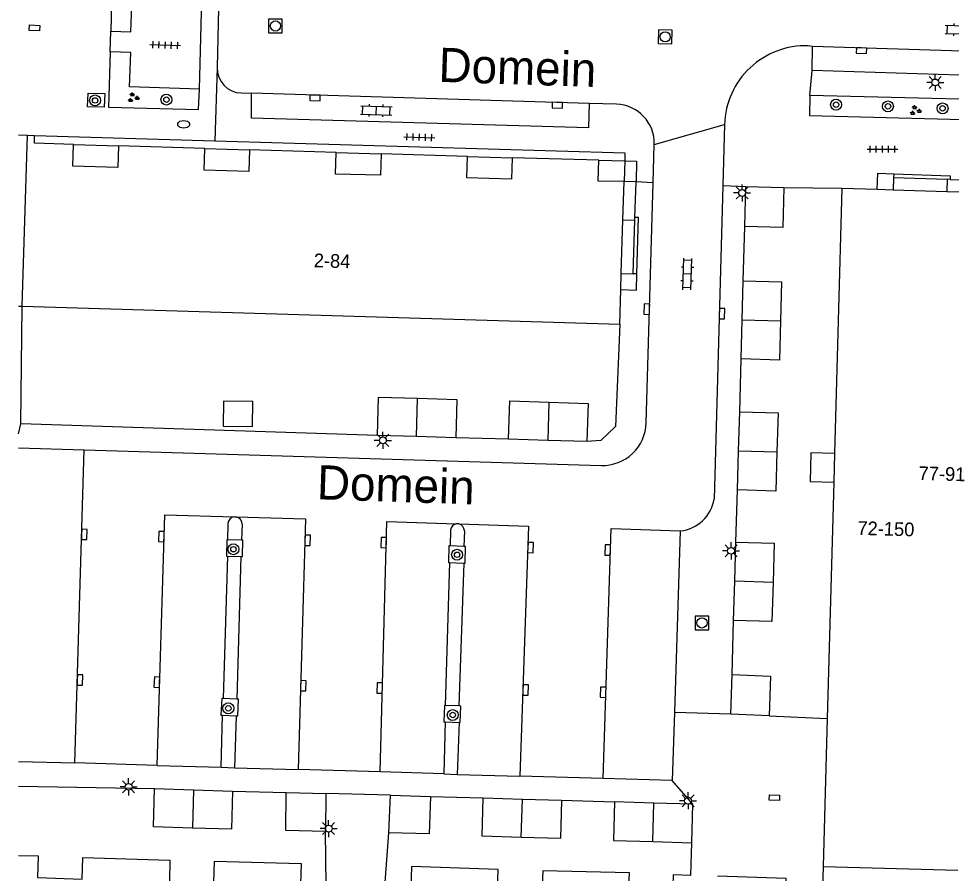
# Model space of a CAD drawing. Extents: x 132998 to 136004, y 396998 to 398512.
# Drawn here: x 133000 to 133068.2, y 398034 to 398096.5 of the extents above; entities that cross this region are included whole.
import ezdxf

# ---------------------------------------------------------------- set-up
doc = ezdxf.new("R2010")
doc.units = 0
for name, color, linetype in [('gg-afsc-hekwerk', 7, 'Continuous'), ('gg-afsc-muur', 7, 'Continuous'), ('gg-anno-huisnummerreeks BGT', 7, 'Continuous'), ('gg-anno-openbare ruimte label', 7, 'Continuous'), ('gg-bbg-bijgebouw', 7, 'Continuous'), ('gg-bbg-hoofdgebouw', 7, 'Continuous'), ('gg-bbg-luifel en loopbrug', 7, 'Continuous'), ('gg-bbg-onder overbouw', 7, 'Continuous'), ('gg-bbg-pand overbouw', 7, 'Continuous'), ('gg-bbg-tussenscheiding', 7, 'Continuous'), ('gg-knt-trap', 7, 'Continuous'), ('gg-knt-verharding', 7, 'Continuous'), ('gg-knt-verharding nz', 7, 'Continuous'), ('gt-grn-weggrens', 7, 'Continuous'), ('gt-symb-boom', 7, 'Continuous'), ('gt-symb-brandkraan', 7, 'Continuous'), ('gt-symb-groenvak', 7, 'Continuous'), ('gt-symb-klinker verharding', 7, 'Continuous'), ('gt-symb-kolk', 7, 'Continuous'), ('gt-symb-kolk center center', 7, 'Continuous'), ('gt-symb-lichtmast', 7, 'Continuous'), ('gt-symb-rioolschacht', 7, 'Continuous'), ('gt-symb-tegel verharding', 7, 'Continuous')]:
    doc.layers.add(name, color=color, linetype=linetype)

# ---------------------------------------------------------------- blocks, each defined once
blk = doc.blocks.new('gt0-KL1')
at = {"layer": 'gt-symb-klinker verharding'}
for p, q in [((-1.15, 0.3), (1.15, 0.3)), ((-1, -0.3), (-1, 0.3)), ((-0.5, 0.3), (-0.5, 0.45)), ((0, -0.3), (0, 0.3)), ((0.5, 0.3), (0.5, 0.45)), ((1, -0.3), (1, 0.3)), ((-1.15, -0.3), (1.15, -0.3)), ((-0.5, -0.45), (-0.5, -0.3)), ((0.5, -0.45), (0.5, -0.3))]:
    blk.add_line(p, q, dxfattribs=at)
blk = doc.blocks.new('gt0-KOLK')
at = {"layer": 'gt-symb-kolk'}
blk.add_lwpolyline([(0, 0), (0.375, 0), (0.375, 0.4), (-0.375, 0.4), (-0.375, 0), (0, 0)], dxfattribs=at)
blk = doc.blocks.new('gt0-RS')
at = {"layer": 'gt-symb-rioolschacht'}
blk.add_lwpolyline([(-0.5, -0.5), (0.5, -0.5), (0.5, 0.5), (-0.5, 0.5)], close=True, dxfattribs=at)
blk.add_circle((0, 0), 0.375, dxfattribs=at)
blk = doc.blocks.new('gt0-TEG1')
at = {"layer": 'gt-symb-tegel verharding'}
for p, q in [((-1.125, 0), (1.125, 0)), ((-0.9, -0.25), (-0.9, 0.25)), ((-0.45, -0.25), (-0.45, 0.25)), ((0, -0.25), (0, 0.25)), ((0.45, -0.25), (0.45, 0.25)), ((0.9, -0.25), (0.9, 0.25))]:
    blk.add_line(p, q, dxfattribs=at)
blk = doc.blocks.new('gt0-BR')
at = {"layer": 'gt-symb-brandkraan'}
for centre, radius, start, end in [((-0.244, 0), 0.206, 107.56694, 252.43307), ((0.599, -2.664), 3, 106.89205, 107.56694), ((0, -0.691), 0.938, 73.10799, 106.89205), ((-0.599, -2.664), 3, 72.43309, 73.10799), ((0.244, 0), 0.206, 287.56695, 72.43309), ((0.599, 2.664), 3, 252.43307, 253.10797), ((0, 0.691), 0.938, 253.10797, 286.89206), ((-0.599, 2.664), 3, 286.89206, 287.56695)]:
    blk.add_arc(centre, radius, start, end, dxfattribs=at)
blk = doc.blocks.new('gt0-BOOM')
at = {"layer": 'gt-symb-boom'}
for radius in [0.4, 0.2]:
    blk.add_circle((0, 0), radius, dxfattribs=at)
blk = doc.blocks.new('gt0-GRVAK')
at = {"layer": 'gt-symb-groenvak'}
for p, q in [((-0.11, 0.189), (-0.228, 0.24)), ((-0.182, 0.153), (0.088, 0.153)), ((-0.091, 0.211), (-0.156, 0.322)), ((-0.047, 0.214), (-0.047, 0.393)), ((-0.004, 0.211), (0.061, 0.322)), ((0.015, 0.189), (0.133, 0.24)), ((0.262, -0.052), (0.197, 0.059)), ((0.305, -0.049), (0.305, 0.13)), ((0.349, -0.052), (0.414, 0.059)), ((-0.245, -0.228), (-0.363, -0.177)), ((-0.318, -0.264), (-0.047, -0.264)), ((-0.226, -0.206), (-0.291, -0.095)), ((-0.183, -0.203), (-0.183, -0.024)), ((-0.139, -0.206), (-0.074, -0.095)), ((-0.12, -0.228), (-0.002, -0.177)), ((0.243, -0.074), (0.125, -0.023)), ((0.17, -0.11), (0.441, -0.11)), ((0.368, -0.074), (0.486, -0.023))]:
    blk.add_line(p, q, dxfattribs=at)
blk = doc.blocks.new('gt0-LMAST')
at = {"layer": 'gt-symb-lichtmast'}
for p, q in [((-0.182, 0.173), (-0.447, 0.438)), ((-0.005, 0.246), (-0.005, 0.621)), ((0.172, 0.173), (0.437, 0.438)), ((-0.255, -0.004), (-0.63, -0.004)), ((-0.182, -0.181), (-0.447, -0.446)), ((-0.005, -0.254), (-0.005, -0.629)), ((0.437, -0.446), (0.172, -0.181)), ((0.245, -0.004), (0.62, -0.004))]:
    blk.add_line(p, q, dxfattribs=at)
blk.add_circle((-0.005, -0.004), 0.25, dxfattribs=at)
blk = doc.blocks.new('gt0-KOLKCC')
at = {"layer": 'gt-symb-kolk center center'}
blk.add_lwpolyline([(-0.375, 0.2), (0.375, 0.2), (0.375, -0.2), (-0.375, -0.2)], close=True, dxfattribs=at)

msp = doc.modelspace()

# ---------------------------------------------------------------- linework, layer by layer
at = {"layer": 'gg-afsc-hekwerk'}
for p, q in [((133067.871, 398084.767), (133067.843, 398083.877)), ((133044.167, 398081.802), (133045.044, 398081.776))]:
    msp.add_line(p, q, dxfattribs=at)
for points in [[(133062.761, 398084.038), (133062.798, 398085.213), (133063.962, 398085.173)], [(133044.015, 398076.702), (133045.159, 398076.668), (133045.195, 398077.847)]]:
    msp.add_lwpolyline(points, dxfattribs=at)
at = {"layer": 'gg-afsc-muur'}
for p, q in [((133063.962, 398085.173), (133063.953, 398084.903)), ((133063.953, 398084.903), (133067.871, 398084.767)), ((133068.081, 398084.76), (133067.871, 398084.767)), ((133044.925, 398077.855), (133045.044, 398081.776)), ((133045.044, 398081.776), (133045.05, 398081.986)), ((133045.195, 398077.847), (133044.925, 398077.855))]:
    msp.add_line(p, q, dxfattribs=at)
for points in [[(133063.962, 398085.173), (133068.09, 398085.03), (133068.081, 398084.76)], [(133045.195, 398077.847), (133045.32, 398081.978), (133045.05, 398081.986)]]:
    msp.add_lwpolyline(points, dxfattribs=at)
at = {"layer": 'gg-bbg-bijgebouw'}
for p, q in [((133053.07, 398081.32), (133053.15, 398084.24)), ((133053.15, 398084.24), (133055.93, 398084.17)), ((133052.885, 398074.49), (133052.96, 398077.35)), ((133052.81, 398071.63), (133052.885, 398074.49)), ((133052.63, 398064.91), (133052.71, 398067.77)), ((133029.09, 398065.95), (133026.23, 398066.03)), ((133031.95, 398065.87), (133029.09, 398065.95)), ((133038.675, 398065.67), (133035.81, 398065.76)), ((133041.54, 398065.58), (133038.675, 398065.67)), ((133052.55, 398062.05), (133052.63, 398064.91)), ((133052.345, 398055.37), (133052.43, 398058.23)), ((133052.26, 398052.51), (133052.345, 398055.37)), ((133052.06, 398045.64), (133052.15, 398048.54)), ((133054.85, 398045.52), (133052.06, 398045.64)), ((133009.93, 398040.21), (133012.785, 398040.12)), ((133012.785, 398040.12), (133015.64, 398040.03)), ((133019.55, 398039.93), (133022.46, 398039.85)), ((133022.46, 398039.85), (133022.43, 398037.07)), ((133027.06, 398036.96), (133027.17, 398039.72)), ((133027.17, 398039.72), (133030.1, 398039.64)), ((133033.95, 398039.52), (133036.82, 398039.435)), ((133036.82, 398039.435), (133039.69, 398039.35)), ((133046.42, 398039.145), (133043.56, 398039.23)), ((133049.28, 398039.06), (133046.42, 398039.145)), ((133049.2, 398036.251), (133049.28, 398039.06)), ((133046.345, 398036.336), (133049.2, 398036.251))]:
    msp.add_line(p, q, dxfattribs=at)
for points in [[(133055.93, 398084.17), (133055.85, 398081.251), (133053.07, 398081.32)], [(133052.96, 398077.35), (133055.76, 398077.28), (133055.685, 398074.415)], [(133055.685, 398074.415), (133055.61, 398071.55), (133052.81, 398071.63)], [(133026.23, 398066.03), (133026.3, 398068.83), (133029.16, 398068.75)], [(133029.16, 398068.75), (133032.02, 398068.67), (133031.95, 398065.87)], [(133035.81, 398065.76), (133035.9, 398068.56), (133038.76, 398068.47)], [(133038.76, 398068.47), (133041.62, 398068.38), (133041.54, 398065.58)], [(133052.71, 398067.77), (133055.51, 398067.69), (133055.43, 398064.83)], [(133055.43, 398064.83), (133055.35, 398061.97), (133052.55, 398062.05)], [(133052.43, 398058.23), (133055.23, 398058.15), (133055.145, 398055.29)], [(133055.145, 398055.29), (133055.06, 398052.43), (133052.26, 398052.51)], [(133052.15, 398048.54), (133054.95, 398048.42), (133054.85, 398045.52)], [(133012.706, 398037.32), (133009.85, 398037.41), (133009.93, 398040.21)], [(133015.64, 398040.03), (133015.561, 398037.23), (133012.706, 398037.32)], [(133022.43, 398037.07), (133019.52, 398037.14), (133019.55, 398039.93)], [(133030.1, 398039.64), (133030.001, 398036.89), (133027.06, 398036.96)], [(133036.735, 398036.635), (133033.87, 398036.72), (133033.95, 398039.52)], [(133039.69, 398039.35), (133039.6, 398036.55), (133036.735, 398036.635)], [(133043.56, 398039.23), (133043.49, 398036.42), (133046.345, 398036.336)]]:
    msp.add_lwpolyline(points, dxfattribs=at)
at = {"layer": 'gg-bbg-hoofdgebouw'}
for p, q in [((133000.25, 398075.48), (133000.64, 398088)), ((133000.64, 398088), (133001.16, 398087.98)), ((133013.6, 398087.01), (133007.3, 398087.21)), ((133023.2, 398086.73), (133016.88, 398086.92)), ((133032.8, 398086.44), (133026.5, 398086.64)), ((133042.41, 398086.17), (133036.08, 398086.34)), ((133044.167, 398081.802), (133044.25, 398084.61)), ((133060.18, 398084.12), (133059.639, 398064.71)), ((133060.18, 398084.12), (133062.761, 398084.038)), ((133062.761, 398084.038), (133063.924, 398084.001)), ((133063.924, 398084.001), (133067.843, 398083.877)), ((133067.843, 398083.877), (133070.683, 398083.787)), ((133044.05, 398077.881), (133044.167, 398081.802)), ((133044.015, 398076.702), (133044.05, 398077.881)), ((133043.94, 398074.17), (133044.015, 398076.702)), ((133000.25, 398075.48), (133043.94, 398074.17)), ((133059.639, 398064.71), (133059.581, 398062.608)), ((133059.581, 398062.608), (133059.099, 398045.33)), ((133059.099, 398045.33), (133058.798, 398034.514))]:
    msp.add_line(p, q, dxfattribs=at)
for points in [[(133004.01, 398087.31), (133001.17, 398087.41), (133001.16, 398087.98)], [(133000, 398035.319), (133001.42, 398035.281), (133001.37, 398033.7), (133004.64, 398033.59), (133004.69, 398035.16), (133011.06, 398034.98), (133011.02, 398033.41), (133014.26, 398033.33), (133014.311, 398034.89), (133020.65, 398034.73), (133020.61, 398033.21), (133022.48, 398033.14)], [(133049.13, 398033.861), (133047.85, 398033.901), (133047.79, 398032.35), (133044.58, 398032.49), (133044.65, 398034.04), (133038.31, 398034.181), (133038.25, 398032.6), (133034.99, 398032.73), (133035.05, 398034.3), (133028.72, 398034.5), (133028.67, 398032.92), (133026.76, 398033.02)], [(133058.798, 398034.514), (133058.73, 398032.07), (133056.05, 398032.16), (133056.11, 398033.64), (133051.076, 398033.799)]]:
    msp.add_lwpolyline(points, dxfattribs=at)
at = {"layer": 'gg-bbg-luifel en loopbrug'}
for points in [[(133017.097, 398066.683), (133017.118, 398068.516), (133014.967, 398068.541), (133014.946, 398066.708), (133017.097, 398066.683)], [(133059.639, 398064.71), (133057.917, 398064.759), (133057.858, 398062.657), (133059.581, 398062.608)]]:
    msp.add_lwpolyline(points, dxfattribs=at)
at = {"layer": 'gg-bbg-onder overbouw'}
for points in [[(133007.3, 398087.21), (133007.25, 398085.63), (133003.96, 398085.73), (133004.01, 398087.31)], [(133016.88, 398086.92), (133016.83, 398085.35), (133013.55, 398085.44), (133013.6, 398087.01)], [(133026.5, 398086.64), (133026.46, 398085.06), (133023.16, 398085.14), (133023.2, 398086.73)], [(133036.08, 398086.34), (133036.03, 398084.77), (133032.75, 398084.88), (133032.8, 398086.44)], [(133044.25, 398084.61), (133042.371, 398084.63), (133042.41, 398086.17)]]:
    msp.add_lwpolyline(points, dxfattribs=at)
at = {"layer": 'gg-bbg-pand overbouw'}
for p, q in [((133004.01, 398087.31), (133007.3, 398087.21)), ((133013.6, 398087.01), (133016.88, 398086.92)), ((133023.2, 398086.73), (133026.5, 398086.64)), ((133032.8, 398086.44), (133036.08, 398086.34)), ((133042.41, 398086.17), (133044.301, 398086.113)), ((133045.129, 398084.583), (133044.25, 398084.61))]:
    msp.add_line(p, q, dxfattribs=at)
msp.add_lwpolyline([(133044.301, 398086.113), (133045.174, 398086.086), (133045.129, 398084.583)], dxfattribs=at)
at = {"layer": 'gg-bbg-tussenscheiding'}
for p, q in [((133052.885, 398074.49), (133055.685, 398074.415)), ((133029.09, 398065.95), (133029.16, 398068.75)), ((133038.76, 398068.47), (133038.675, 398065.67)), ((133052.63, 398064.91), (133055.43, 398064.83)), ((133055.145, 398055.29), (133052.345, 398055.37)), ((133012.785, 398040.12), (133012.706, 398037.32)), ((133036.735, 398036.635), (133036.82, 398039.435)), ((133046.345, 398036.336), (133046.42, 398039.145)), ((133058.798, 398034.514), (133068.65, 398034.24))]:
    msp.add_line(p, q, dxfattribs=at)
at = {"layer": 'gg-knt-trap'}
for p, q in [((133045.05, 398081.986), (133045.129, 398084.583)), ((133063.953, 398084.903), (133063.924, 398084.001)), ((133068.081, 398084.76), (133070.711, 398084.668)), ((133044.05, 398077.881), (133044.925, 398077.855))]:
    msp.add_line(p, q, dxfattribs=at)
at = {"layer": 'gg-knt-verharding'}
for p, q in [((133014.62, 398097.281), (133014.512, 398092.937)), ((133006.736, 398095.602), (133008.207, 398095.556)), ((133008.195, 398094.035), (133006.691, 398094.093)), ((133058.031, 398094.489), (133057.703, 398094.53)), ((133058.001, 398092.714), (133058.031, 398094.489)), ((133016.269, 398091.081), (133017.028, 398091.058)), ((133073.724, 398090.491), (133057.84, 398090.908)), ((133043.69, 398090.262), (133041.704, 398090.321)), ((133051.604, 398088.786), (133051.479, 398084.309)), ((133001.16, 398087.98), (133014.344, 398087.592)), ((133046.383, 398084.521), (133046.464, 398087.321)), ((133044.301, 398086.113), (133044.25, 398084.61)), ((133045.875, 398066.946), (133046.383, 398084.521)), ((133051.479, 398084.309), (133050.838, 398061.381)), ((133055.93, 398084.17), (133060.18, 398084.12)), ((133052.96, 398077.35), (133053.07, 398081.32)), ((133000.15, 398066.88), (133000.25, 398075.48)), ((133052.71, 398067.77), (133052.81, 398071.63)), ((133026.23, 398066.03), (133000.15, 398066.88)), ((133035.81, 398065.76), (133031.95, 398065.87)), ((133000, 398065.128), (133004.79, 398064.987)), ((133004.79, 398064.987), (133042.58, 398063.841)), ((133052.43, 398058.23), (133052.55, 398062.05)), ((133015.767, 398060.082), (133015.897, 398060.074)), ((133015.299, 398059.6), (133015.271, 398058.391)), ((133016.326, 398059.535), (133016.299, 398058.368)), ((133031.571, 398059.118), (133031.536, 398057.951)), ((133032.584, 398059.064), (133032.55, 398057.921)), ((133048.364, 398059.057), (133047.94, 398045.768)), ((133016.299, 398058.368), (133015.271, 398058.391)), ((133032.55, 398057.921), (133031.536, 398057.951)), ((133015.259, 398057.211), (133014.939, 398046.785)), ((133015.259, 398057.211), (133016.248, 398057.186)), ((133016.248, 398057.186), (133015.94, 398046.745)), ((133031.495, 398056.732), (133031.179, 398046.289)), ((133031.495, 398056.732), (133032.531, 398056.701)), ((133032.531, 398056.701), (133032.183, 398046.248)), ((133052.15, 398048.54), (133052.26, 398052.51)), ((133015.94, 398046.745), (133014.939, 398046.785)), ((133032.183, 398046.248), (133031.179, 398046.289)), ((133047.94, 398045.768), (133047.781, 398040.802)), ((133014.799, 398041.781), (133014.905, 398045.566)), ((133014.905, 398045.566), (133015.894, 398045.526)), ((133015.894, 398045.526), (133015.787, 398041.732)), ((133031.171, 398045.089), (133031.089, 398041.274)), ((133031.171, 398045.089), (133032.196, 398045.047)), ((133032.196, 398045.047), (133032.062, 398041.248)), ((133054.85, 398045.52), (133059.099, 398045.33)), ((133000, 398042.2), (133004.1, 398042.084)), ((133010.12, 398041.895), (133004.1, 398042.084)), ((133010.12, 398041.895), (133014.799, 398041.781)), ((133015.787, 398041.732), (133020.43, 398041.596)), ((133026.425, 398041.422), (133020.43, 398041.596)), ((133031.089, 398041.274), (133026.425, 398041.422)), ((133032.062, 398041.248), (133036.64, 398041.125)), ((133042.731, 398040.949), (133036.64, 398041.125)), ((133047.781, 398040.802), (133042.731, 398040.949)), ((133000, 398040.376), (133009.93, 398040.21)), ((133015.64, 398040.03), (133019.55, 398039.93)), ((133030.1, 398039.64), (133033.95, 398039.52)), ((133039.69, 398039.35), (133043.56, 398039.23)), ((133022.48, 398033.14), (133022.43, 398037.07)), ((133026.76, 398033.02), (133027.06, 398036.96)), ((133049.13, 398033.861), (133049.2, 398036.251))]:
    msp.add_line(p, q, dxfattribs=at)
for points in [[(133013.398, 398097.964), (133013.44, 398099.495), (133006.828, 398099.632), (133006.736, 398095.602)], [(133008.207, 398095.556), (133008.306, 398098.105), (133013.398, 398097.964)], [(133006.691, 398094.093), (133006.558, 398090.039), (133013.15, 398089.861), (133013.209, 398091.349)], [(133013.209, 398091.349), (133008.111, 398091.519), (133008.195, 398094.035)], [(133085.652, 398093.6), (133085.634, 398091.854), (133058.001, 398092.714)], [(133005.041, 398090.078), (133005.075, 398091.078), (133006.289, 398091.036), (133006.255, 398090.036), (133005.041, 398090.078)], [(133041.704, 398090.321), (133041.649, 398088.525), (133017.024, 398089.246), (133017.028, 398091.058)], [(133057.84, 398090.908), (133057.801, 398089.429), (133073.702, 398089.013), (133073.724, 398090.491)], [(133014.344, 398087.592), (133044.319, 398086.71), (133044.301, 398086.113)], [(133043.94, 398074.17), (133043.63, 398066.69), (133042.55, 398065.67), (133041.54, 398065.58)], [(133015.271, 398058.391), (133015.208, 398058.393), (133015.181, 398057.213), (133015.259, 398057.211)], [(133016.248, 398057.186), (133016.361, 398057.184), (133016.388, 398058.366), (133016.299, 398058.368)], [(133031.536, 398057.951), (133031.452, 398057.954), (133031.414, 398056.734), (133031.495, 398056.732)], [(133032.531, 398056.701), (133032.635, 398056.698), (133032.672, 398057.917), (133032.55, 398057.921)], [(133014.939, 398046.785), (133014.841, 398046.789), (133014.784, 398045.57), (133014.905, 398045.566)], [(133015.894, 398045.526), (133016.012, 398045.521), (133016.06, 398046.74), (133015.94, 398046.745)], [(133031.179, 398046.289), (133031.117, 398046.292), (133031.068, 398045.093), (133031.171, 398045.089)], [(133032.196, 398045.047), (133032.267, 398045.044), (133032.315, 398046.243), (133032.183, 398046.248)]]:
    msp.add_lwpolyline(points, dxfattribs=at)
for centre, radius, start, end in [((133057.513, 398088.622), 5.911, 88.15547, 178.41061), ((133016.325, 398092.894), 1.814, 178.6319, 268.22895), ((133043.606, 398087.404), 2.859, 358.33024, 88.32219), ((133042.676, 398067.04), 3.201, 268.28407, 358.31499), ((133048.076, 398061.842), 2.8, 275.89489, 350.5238), ((133015.833, 398059.549), 0.537, 97.11235, 174.57624), ((133015.814, 398059.567), 0.513, 356.38217, 80.65168), ((133032.078, 398059.059), 0.51, 97.64564, 173.38901), ((133031.9, 398053.378), 6.188, 87.48177, 88.98258), ((133032.075, 398059.06), 0.509, 0.41792, 79.01118)]:
    msp.add_arc(centre, radius, start, end, dxfattribs=at)
at = {"layer": 'gg-knt-verharding nz'}
for p, q in [((133085.652, 398093.6), (133058.031, 398094.489)), ((133041.704, 398090.321), (133017.028, 398091.058)), ((133004.1, 398042.084), (133004.79, 398064.987)), ((133014.799, 398041.781), (133015.787, 398041.732)), ((133031.089, 398041.274), (133032.062, 398041.248))]:
    msp.add_line(p, q, dxfattribs=at)
for points in [[(133010.12, 398041.895), (133010.679, 398060.225), (133015.767, 398060.082)], [(133015.897, 398060.074), (133020.973, 398059.934), (133020.43, 398041.596)], [(133026.425, 398041.422), (133026.924, 398059.729), (133032.01, 398059.565)], [(133032.172, 398059.56), (133037.273, 398059.411), (133036.64, 398041.125)], [(133042.731, 398040.949), (133043.299, 398059.221), (133048.364, 398059.057)]]:
    msp.add_lwpolyline(points, dxfattribs=at)
at = {"layer": 'gt-grn-weggrens'}
for p, q in [((133013.209, 398091.349), (133013.398, 398097.964)), ((133006.691, 398094.093), (133006.736, 398095.602)), ((133014.512, 398092.937), (133014.344, 398087.592)), ((133057.84, 398090.908), (133058.001, 398092.714)), ((133046.464, 398087.321), (133051.604, 398088.786)), ((133000, 398088.017), (133000.64, 398088)), ((133046.383, 398084.521), (133045.129, 398084.583)), ((133051.479, 398084.309), (133053.15, 398084.24)), ((133000, 398075.487), (133000.25, 398075.48)), ((133000, 398066.16), (133000.15, 398066.88)), ((133052.06, 398045.64), (133047.94, 398045.768)), ((133049.28, 398039.06), (133047.781, 398040.802)), ((133027.17, 398039.72), (133022.46, 398039.85))]:
    msp.add_line(p, q, dxfattribs=at)

# ---------------------------------------------------------------- block references
at = {"layer": 'gt-symb-boom'}
for p in [(133005.59, 398090.537), (133010.803, 398090.597), (133059.751, 398090.227), (133063.542, 398090.1), (133067.535, 398089.954), (133015.701, 398057.711), (133032.051, 398057.308), (133015.324, 398046.079), (133031.731, 398045.584)]:
    msp.add_blockref('gt0-BOOM', p, dxfattribs=at)
at = {"layer": 'gt-symb-brandkraan'}
msp.add_blockref('gt0-BR', (133012.062, 398088.79), dxfattribs=at)
at = {"layer": 'gt-symb-groenvak'}
for p in [(133008.364, 398090.735), (133065.535, 398089.799)]:
    msp.add_blockref('gt0-GRVAK', p, dxfattribs=at)
at = {"layer": 'gt-symb-klinker verharding'}
for p, rotation in [((133068.874, 398095.7), -1.834672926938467), ((133026.142, 398089.8), -1.7183580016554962), ((133048.879, 398077.836), 88.33888795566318)]:
    msp.add_blockref('gt0-KL1', p, dxfattribs=dict(at, rotation=rotation))
at = {"layer": 'gt-symb-kolk'}
for p, rotation in [((133061.615, 398094.374), 177.3636180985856), ((133021.665, 398090.92), 178.56790381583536), ((133039.383, 398090.39), 178.45338970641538), ((133046.115, 398075.26), 88.10803457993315), ((133051.217, 398074.949), -92.17836882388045), ((133004.603, 398058.797), -91.31757062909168), ((133010.63, 398058.627), 87.53533664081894), ((133020.927, 398058.365), -91.48935472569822), ((133026.88, 398058.197), 88.45338970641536), ((133037.219, 398057.84), -92.23563689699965), ((133043.25, 398057.651), 88.39613722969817), ((133004.283, 398048.157), -91.83467292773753), ((133010.305, 398047.983), 88.05074587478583), ((133020.612, 398047.733), -92.00653893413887), ((133026.592, 398047.56), 88.51064527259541), ((133036.856, 398047.421), -91.77560052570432), ((133042.927, 398047.245), 88.45338970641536)]:
    msp.add_blockref('gt0-KOLK', p, dxfattribs=dict(at, rotation=rotation))
at = {"layer": 'gt-symb-kolk center center'}
for p, rotation in [((133001.163, 398095.837), -2.5219079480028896), ((133055.246, 398039.539), -1.7756005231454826)]:
    msp.add_blockref('gt0-KOLKCC', p, dxfattribs=dict(at, rotation=rotation))
at = {"layer": 'gt-symb-lichtmast'}
msp.add_blockref('gt0-LMAST', (133067.007, 398091.857), dxfattribs=at)
at = {"layer": 'gt-symb-lichtmast', "rotation": 90}
for p in [(133052.877, 398083.777), (133026.618, 398065.679), (133052.071, 398057.6), (133008.033, 398040.34), (133048.927, 398039.32), (133022.652, 398037.285)]:
    msp.add_blockref('gt0-LMAST', p, dxfattribs=at)
at = {"layer": 'gt-symb-rioolschacht'}
for p in [(133018.767, 398095.983), (133049.948, 398052.322)]:
    msp.add_blockref('gt0-RS', p, dxfattribs=at)
at = {"layer": 'gt-symb-rioolschacht', "rotation": 178.22439947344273}
msp.add_blockref('gt0-RS', (133047.256, 398095.19), dxfattribs=at)
at = {"layer": 'gt-symb-tegel verharding'}
for p, rotation in [((133010.716, 398094.584), -1.7756005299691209), ((133029.291, 398087.845), -1.6611120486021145)]:
    msp.add_blockref('gt0-TEG1', p, dxfattribs=dict(at, rotation=rotation))
msp.add_blockref('gt0-TEG1', (133063.141, 398086.978), dxfattribs=at)

# ---------------------------------------------------------------- texts
at = {"layer": 'gg-anno-huisnummerreeks BGT'}
for s, rotation, p in [('2-84', 358.3, (133021.559, 398078.342)), ('77-91', 358.4, (133065.771, 398062.777)), ('72-150', 358.4, (133061.299, 398058.767))]:
    msp.add_text(s, height=1, rotation=rotation, dxfattribs=at).set_placement(p)
at = {"layer": 'gg-anno-openbare ruimte label'}
for p in [(133030.665, 398091.9), (133021.777, 398061.371)]:
    msp.add_text('Domein', height=2.5, rotation=358.1, dxfattribs=at).set_placement(p)

doc.saveas('drawing.dxf')
